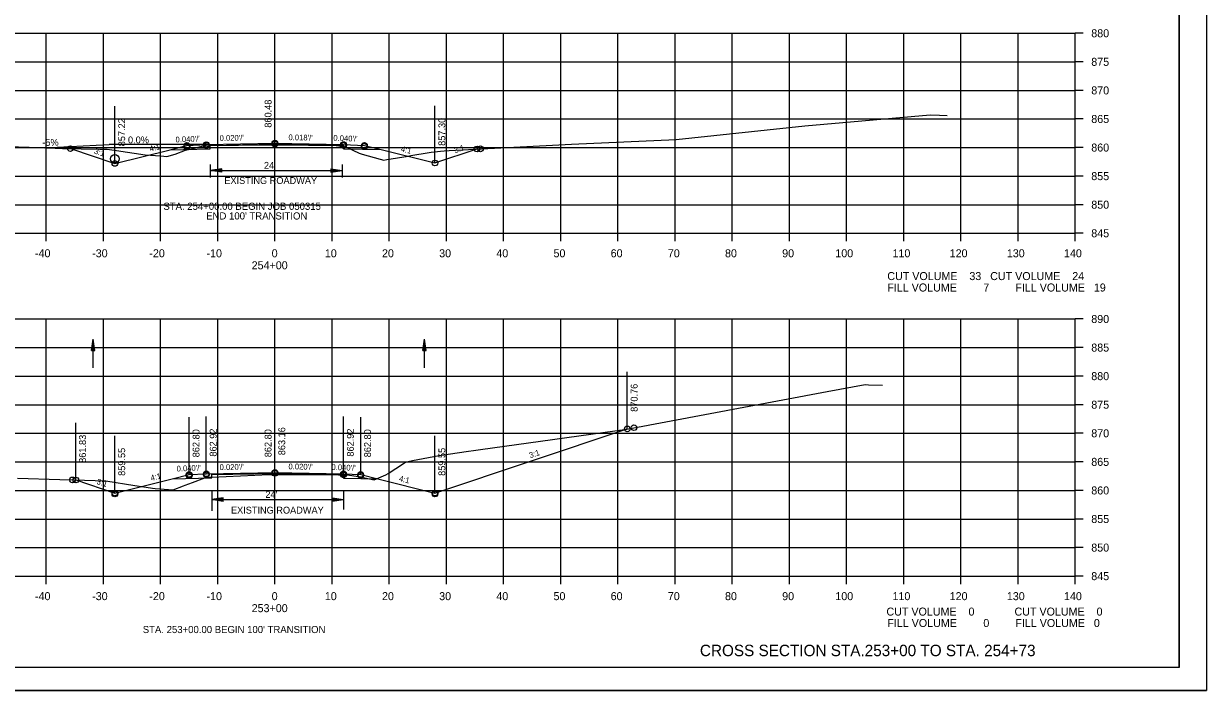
# Model space of a CAD drawing. Extents: x 1486524 to 1499135, y 326561 to 337924.
# Drawn here: x 1488938.9 to 1489145.8, y 328299.2 to 328415.9 of the extents above; entities that cross this region are included whole.
import ezdxf

# ---------------------------------------------------------------- set-up
doc = ezdxf.new("R2010")
doc.units = 0
for name, color, linetype in [('Default', 7, 'Continuous'), ('E_Const Align', 7, 'Continuous'), ('E_Const Align Station', 7, 'Continuous'), ('E_Ownership Information', 7, 'Continuous'), ('E_Property Line', 7, 'Continuous'), ('E_Proposed ROW and Easements', 7, 'Continuous'), ('E_Proposed ROW Fig Annot', 7, 'Continuous'), ('E_Quarter Calls', 7, 'Continuous'), ('E_Survey Point', 7, 'Continuous'), ('E_Title Sheet', 7, 'Continuous'), ('E_Tract Number', 7, 'Continuous'), ('R_Water Annot', 7, 'Continuous'), ('R_Xsect Elev', 7, 'Continuous'), ('R_Xsect Slope', 7, 'Continuous')]:
    doc.layers.add(name, color=color, linetype=linetype)

msp = doc.modelspace()

# ---------------------------------------------------------------- linework, layer by layer
at = {"layer": 'E_Const Align'}
for p, q in [((1489122.89, 328379.19), (1489122.89, 328414.19)), ((1489124.29, 328414.19), (1489122.89, 328414.19)), ((1489124.29, 328409.19), (1489122.89, 328409.19)), ((1489124.29, 328404.19), (1489122.89, 328404.19)), ((1489124.29, 328399.19), (1489122.89, 328399.19)), ((1489124.29, 328394.19), (1489122.89, 328394.19)), ((1489124.29, 328389.19), (1489122.89, 328389.19)), ((1489124.29, 328384.19), (1489122.89, 328384.19)), ((1488842.89, 328379.19), (1489122.89, 328379.19)), ((1488942.89, 328377.79), (1488942.89, 328379.19)), ((1488952.89, 328377.79), (1488952.89, 328379.19)), ((1488962.89, 328377.79), (1488962.89, 328379.19)), ((1488972.89, 328377.79), (1488972.89, 328379.19)), ((1488982.89, 328377.79), (1488982.89, 328379.19)), ((1488992.89, 328377.79), (1488992.89, 328379.19)), ((1489002.89, 328377.79), (1489002.89, 328379.19)), ((1489012.89, 328377.79), (1489012.89, 328379.19)), ((1489022.89, 328377.79), (1489022.89, 328379.19)), ((1489032.89, 328377.79), (1489032.89, 328379.19)), ((1489042.89, 328377.79), (1489042.89, 328379.19)), ((1489052.89, 328377.79), (1489052.89, 328379.19)), ((1489062.89, 328377.79), (1489062.89, 328379.19)), ((1489072.89, 328377.79), (1489072.89, 328379.19)), ((1489082.89, 328377.79), (1489082.89, 328379.19)), ((1489092.89, 328377.79), (1489092.89, 328379.19)), ((1489102.89, 328377.79), (1489102.89, 328379.19)), ((1489112.89, 328377.79), (1489112.89, 328379.19)), ((1489122.89, 328377.79), (1489122.89, 328379.19)), ((1489124.29, 328379.19), (1489122.89, 328379.19)), ((1489122.89, 328319.19), (1489122.89, 328364.19)), ((1489124.29, 328364.19), (1489122.89, 328364.19)), ((1489124.29, 328359.19), (1489122.89, 328359.19)), ((1489124.29, 328354.19), (1489122.89, 328354.19)), ((1489124.29, 328349.19), (1489122.89, 328349.19)), ((1489124.29, 328344.19), (1489122.89, 328344.19)), ((1489124.29, 328339.19), (1489122.89, 328339.19)), ((1489124.29, 328334.19), (1489122.89, 328334.19)), ((1489124.29, 328329.19), (1489122.89, 328329.19)), ((1489124.29, 328324.19), (1489122.89, 328324.19)), ((1488842.89, 328319.19), (1489122.89, 328319.19)), ((1488942.89, 328317.79), (1488942.89, 328319.19)), ((1488952.89, 328317.79), (1488952.89, 328319.19)), ((1488962.89, 328317.79), (1488962.89, 328319.19)), ((1488972.89, 328317.79), (1488972.89, 328319.19)), ((1488982.89, 328317.79), (1488982.89, 328319.19)), ((1488992.89, 328317.79), (1488992.89, 328319.19)), ((1489002.89, 328317.79), (1489002.89, 328319.19)), ((1489012.89, 328317.79), (1489012.89, 328319.19)), ((1489022.89, 328317.79), (1489022.89, 328319.19)), ((1489032.89, 328317.79), (1489032.89, 328319.19)), ((1489042.89, 328317.79), (1489042.89, 328319.19)), ((1489052.89, 328317.79), (1489052.89, 328319.19)), ((1489062.89, 328317.79), (1489062.89, 328319.19)), ((1489072.89, 328317.79), (1489072.89, 328319.19)), ((1489082.89, 328317.79), (1489082.89, 328319.19)), ((1489092.89, 328317.79), (1489092.89, 328319.19)), ((1489102.89, 328317.79), (1489102.89, 328319.19)), ((1489112.89, 328317.79), (1489112.89, 328319.19)), ((1489122.89, 328317.79), (1489122.89, 328319.19)), ((1489124.29, 328319.19), (1489122.89, 328319.19))]:
    msp.add_line(p, q, dxfattribs=at)
at = {"layer": 'E_Ownership Information'}
for p, q in [((1488842.89, 328414.19), (1489122.89, 328414.19)), ((1488942.89, 328379.19), (1488942.89, 328414.19)), ((1488952.89, 328379.19), (1488952.89, 328414.19)), ((1488962.89, 328379.19), (1488962.89, 328414.19)), ((1488972.89, 328379.19), (1488972.89, 328414.19)), ((1488982.89, 328379.19), (1488982.89, 328414.19)), ((1488992.89, 328379.19), (1488992.89, 328414.19)), ((1489002.89, 328379.19), (1489002.89, 328414.19)), ((1489012.89, 328379.19), (1489012.89, 328414.19)), ((1489022.89, 328379.19), (1489022.89, 328414.19)), ((1489032.89, 328379.19), (1489032.89, 328414.19)), ((1489042.89, 328379.19), (1489042.89, 328414.19)), ((1489052.89, 328379.19), (1489052.89, 328414.19)), ((1489062.89, 328379.19), (1489062.89, 328414.19)), ((1489072.89, 328379.19), (1489072.89, 328414.19)), ((1489082.89, 328379.19), (1489082.89, 328414.19)), ((1489092.89, 328379.19), (1489092.89, 328414.19)), ((1489102.89, 328379.19), (1489102.89, 328414.19)), ((1489112.89, 328379.19), (1489112.89, 328414.19)), ((1489122.89, 328379.19), (1489122.89, 328414.19)), ((1488842.89, 328409.19), (1489122.89, 328409.19)), ((1488842.89, 328404.19), (1489122.89, 328404.19)), ((1488842.89, 328399.19), (1489122.89, 328399.19)), ((1488842.89, 328394.19), (1489122.89, 328394.19)), ((1488842.89, 328389.19), (1489122.89, 328389.19)), ((1488842.89, 328384.19), (1489122.89, 328384.19)), ((1488842.89, 328379.19), (1489122.89, 328379.19)), ((1488842.89, 328364.19), (1489122.89, 328364.19)), ((1488942.89, 328319.19), (1488942.89, 328364.19)), ((1488952.89, 328319.19), (1488952.89, 328364.19)), ((1488962.89, 328319.19), (1488962.89, 328364.19)), ((1488972.89, 328319.19), (1488972.89, 328364.19)), ((1488982.89, 328319.19), (1488982.89, 328364.19)), ((1488992.89, 328319.19), (1488992.89, 328364.19)), ((1489002.89, 328319.19), (1489002.89, 328364.19)), ((1489012.89, 328319.19), (1489012.89, 328364.19)), ((1489022.89, 328319.19), (1489022.89, 328364.19)), ((1489032.89, 328319.19), (1489032.89, 328364.19)), ((1489042.89, 328319.19), (1489042.89, 328364.19)), ((1489052.89, 328319.19), (1489052.89, 328364.19)), ((1489062.89, 328319.19), (1489062.89, 328364.19)), ((1489072.89, 328319.19), (1489072.89, 328364.19)), ((1489082.89, 328319.19), (1489082.89, 328364.19)), ((1489092.89, 328319.19), (1489092.89, 328364.19)), ((1489102.89, 328319.19), (1489102.89, 328364.19)), ((1489112.89, 328319.19), (1489112.89, 328364.19)), ((1489122.89, 328319.19), (1489122.89, 328364.19)), ((1488842.89, 328359.19), (1489122.89, 328359.19)), ((1488842.89, 328354.19), (1489122.89, 328354.19)), ((1488842.89, 328349.19), (1489122.89, 328349.19)), ((1488842.89, 328344.19), (1489122.89, 328344.19)), ((1488842.89, 328339.19), (1489122.89, 328339.19)), ((1488842.89, 328334.19), (1489122.89, 328334.19)), ((1488842.89, 328329.19), (1489122.89, 328329.19)), ((1488842.89, 328324.19), (1489122.89, 328324.19)), ((1488842.89, 328319.19), (1489122.89, 328319.19))]:
    msp.add_line(p, q, dxfattribs=at)
at = {"layer": 'E_Property Line'}
for q in [(1489141.07, 328508.65), (1488824.89, 328303.19)]:
    msp.add_line((1489141.07, 328303.19), q, dxfattribs=at)
at = {"layer": 'E_Proposed ROW and Easements'}
for p, q in [((1488971.59, 328391.21), (1488971.59, 328388.95)), ((1488994.65, 328391.21), (1488994.65, 328388.95)), ((1488973.59, 328390.47), (1488971.59, 328390.17)), ((1488973.59, 328389.87), (1488971.59, 328390.17)), ((1488973.59, 328390.42), (1488971.92, 328390.17)), ((1488973.59, 328389.92), (1488971.92, 328390.17)), ((1488973.59, 328390.37), (1488972.26, 328390.17)), ((1488973.59, 328389.97), (1488972.26, 328390.17)), ((1488973.59, 328390.32), (1488972.6, 328390.17)), ((1488973.59, 328390.02), (1488972.6, 328390.17)), ((1488973.59, 328390.27), (1488972.94, 328390.17)), ((1488973.59, 328390.08), (1488972.94, 328390.17)), ((1488973.59, 328390.22), (1488973.27, 328390.17)), ((1488973.59, 328390.13), (1488973.27, 328390.17)), ((1488973.59, 328389.87), (1488973.59, 328390.47)), ((1488992.66, 328390.48), (1488994.66, 328390.18)), ((1488992.66, 328390.48), (1488992.66, 328389.88)), ((1488992.66, 328390.43), (1488994.33, 328390.18)), ((1488992.66, 328390.38), (1488993.98, 328390.18)), ((1488992.66, 328390.33), (1488993.65, 328390.18)), ((1488992.66, 328390.27), (1488993.31, 328390.18)), ((1488992.66, 328390.22), (1488992.98, 328390.18)), ((1488992.66, 328389.88), (1488994.66, 328390.18)), ((1488992.66, 328390.08), (1488993.31, 328390.18)), ((1488992.66, 328389.98), (1488993.98, 328390.18)), ((1488992.66, 328389.93), (1488994.33, 328390.18)), ((1488992.66, 328390.03), (1488993.65, 328390.18)), ((1488992.66, 328390.13), (1488992.98, 328390.18))]:
    msp.add_line(p, q, dxfattribs=at)
at = {"layer": 'E_Proposed ROW Fig Annot'}
for p, q in [((1488942.52, 328394.13), (1488953.89, 328394.7)), ((1488970.89, 328394.7), (1488953.89, 328394.7)), ((1488971.59, 328390.17), (1488994.66, 328390.18)), ((1488950.8, 328358.67), (1488951.1, 328360.67)), ((1488950.8, 328358.67), (1488951.1, 328360.67)), ((1488950.85, 328358.67), (1488951.1, 328360.34)), ((1488950.85, 328358.67), (1488951.1, 328360.34)), ((1488950.9, 328358.67), (1488951.1, 328359.99)), ((1488950.9, 328358.67), (1488951.1, 328359.99)), ((1488951.4, 328358.67), (1488951.1, 328360.67)), ((1488951.4, 328358.67), (1488951.1, 328360.67)), ((1488951.35, 328358.67), (1488951.1, 328360.34)), ((1488951.35, 328358.67), (1488951.1, 328360.34)), ((1488951.3, 328358.67), (1488951.1, 328359.99)), ((1488951.3, 328358.67), (1488951.1, 328359.99)), ((1489008.77, 328358.67), (1489009.07, 328360.67)), ((1489008.82, 328358.67), (1489009.07, 328360.34)), ((1489008.87, 328358.67), (1489009.07, 328359.99)), ((1489009.37, 328358.67), (1489009.07, 328360.67)), ((1489009.32, 328358.67), (1489009.07, 328360.34)), ((1489009.27, 328358.67), (1489009.07, 328359.99)), ((1488950.8, 328358.67), (1488951.4, 328358.67)), ((1488950.8, 328358.67), (1488951.4, 328358.67)), ((1488950.95, 328358.67), (1488951.1, 328359.66)), ((1488950.95, 328358.67), (1488951.1, 328359.66)), ((1488951.01, 328358.67), (1488951.1, 328359.32)), ((1488951.01, 328358.67), (1488951.1, 328359.32)), ((1488951.06, 328358.67), (1488951.1, 328358.99)), ((1488951.06, 328358.67), (1488951.1, 328358.99)), ((1488951.25, 328358.67), (1488951.1, 328359.66)), ((1488951.25, 328358.67), (1488951.1, 328359.66)), ((1488951.2, 328358.67), (1488951.1, 328359.32)), ((1488951.2, 328358.67), (1488951.1, 328359.32)), ((1488951.15, 328358.67), (1488951.1, 328358.99)), ((1488951.15, 328358.67), (1488951.1, 328358.99)), ((1489008.77, 328358.67), (1489009.37, 328358.67)), ((1489008.92, 328358.67), (1489009.07, 328359.66)), ((1489008.98, 328358.67), (1489009.07, 328359.32)), ((1489009.03, 328358.67), (1489009.07, 328358.99)), ((1489009.22, 328358.67), (1489009.07, 328359.66)), ((1489009.17, 328358.67), (1489009.07, 328359.32)), ((1489009.12, 328358.67), (1489009.07, 328358.99))]:
    msp.add_line(p, q, dxfattribs=at)
msp.add_circle((1488954.89, 328392.24), 0.75, dxfattribs=at)
at = {"layer": 'E_Quarter Calls'}
for p, q in [((1489044.53, 328344.95), (1489044.53, 328354.95)), ((1488948.04, 328336.02), (1488948.04, 328346.02)), ((1488967.89, 328336.99), (1488967.89, 328346.99)), ((1488970.89, 328337.11), (1488970.89, 328347.11)), ((1488994.89, 328337.11), (1488994.89, 328347.11)), ((1488997.89, 328336.99), (1488997.89, 328346.99)), ((1488954.89, 328333.74), (1488954.89, 328343.74)), ((1489010.89, 328333.74), (1489010.89, 328343.74)), ((1488971.83, 328334.19), (1488971.83, 328330.63)), ((1488973.83, 328332.88), (1488971.83, 328332.58)), ((1488973.83, 328332.83), (1488972.16, 328332.58)), ((1488973.83, 328332.78), (1488972.51, 328332.58)), ((1488973.83, 328332.28), (1488973.83, 328332.88)), ((1488992.9, 328332.89), (1488994.9, 328332.59)), ((1488992.9, 328332.89), (1488992.9, 328332.29)), ((1488992.9, 328332.84), (1488994.57, 328332.59)), ((1488992.9, 328332.79), (1488994.23, 328332.59)), ((1488994.9, 328334.19), (1488994.9, 328330.85)), ((1488994.9, 328333.09), (1488994.9, 328332.59)), ((1488971.83, 328332.58), (1488994.9, 328332.59)), ((1488973.83, 328332.28), (1488971.83, 328332.58)), ((1488973.83, 328332.33), (1488972.16, 328332.58)), ((1488973.83, 328332.38), (1488972.51, 328332.58)), ((1488973.83, 328332.73), (1488972.84, 328332.58)), ((1488973.83, 328332.43), (1488972.84, 328332.58)), ((1488973.83, 328332.68), (1488973.18, 328332.58)), ((1488973.83, 328332.49), (1488973.18, 328332.58)), ((1488973.83, 328332.63), (1488973.51, 328332.58)), ((1488973.83, 328332.54), (1488973.51, 328332.58)), ((1488992.9, 328332.74), (1488993.89, 328332.59)), ((1488992.9, 328332.68), (1488993.55, 328332.59)), ((1488992.9, 328332.63), (1488993.22, 328332.59)), ((1488992.9, 328332.29), (1488994.9, 328332.59)), ((1488992.9, 328332.49), (1488993.55, 328332.59)), ((1488992.9, 328332.39), (1488994.23, 328332.59)), ((1488992.9, 328332.34), (1488994.57, 328332.59)), ((1488992.9, 328332.44), (1488993.89, 328332.59)), ((1488992.9, 328332.54), (1488993.22, 328332.59)), ((1488812.48, 328299.21), (1489145.82, 328299.21))]:
    msp.add_line(p, q, dxfattribs=at)
for points in [[(1488812.48, 328512.55), (1489145.82, 328512.55), (1489145.82, 328299.21), (1488812.48, 328299.21)], [(1489058.81, 328508.65), (1489058.81, 328498.77), (1489094.54, 328498.77), (1489094.54, 328495.85), (1489117.74, 328495.85), (1489117.74, 328471.52), (1489141.07, 328471.52), (1489141.07, 328303.19), (1488824.89, 328303.19), (1488824.89, 328508.65)]]:
    msp.add_lwpolyline(points, close=True, dxfattribs=at)
for points in [[(1488948.04, 328336.02), (1488954.89, 328333.74), (1488964.9, 328336.24), (1488967.89, 328336.99), (1488970.89, 328337.11), (1488982.89, 328337.35), (1488994.89, 328337.11), (1488997.89, 328336.99), (1489000.87, 328336.24), (1489010.89, 328333.74), (1489044.53, 328344.95)], [(1488964.9, 328336.24), (1488971.83, 328336.38), (1488971.83, 328336.96), (1488982.89, 328337.18), (1488994.01, 328336.96), (1488994.9, 328336.94), (1488994.9, 328336.36), (1489000.87, 328336.24)]]:
    msp.add_lwpolyline(points, dxfattribs=at)
for centre in [(1488967.49, 328394.56), (1488967.49, 328394.56), (1488967.49, 328394.39), (1488970.89, 328394.7), (1488970.89, 328394.7), (1488970.89, 328394.53), (1488982.89, 328394.94), (1488982.89, 328394.94), (1488982.89, 328394.77), (1488994.89, 328394.72), (1488994.89, 328394.72), (1488994.89, 328394.55), (1488998.54, 328394.57), (1488998.54, 328394.57), (1488998.54, 328394.4), (1488947.11, 328394), (1488947.11, 328394), (1489018.24, 328393.94), (1489018.24, 328393.94), (1489018.84, 328393.97), (1488954.89, 328391.41), (1488954.89, 328391.41), (1489010.89, 328391.49), (1489010.89, 328391.49), (1489044.53, 328344.95), (1489044.53, 328344.95), (1489045.7, 328345.17), (1488967.89, 328336.99), (1488967.89, 328336.99), (1488967.89, 328336.82), (1488970.89, 328337.11), (1488970.89, 328337.11), (1488970.89, 328336.94), (1488982.89, 328337.35), (1488982.89, 328337.35), (1488982.89, 328337.18), (1488994.89, 328337.11), (1488994.89, 328337.11), (1488994.89, 328336.94), (1488997.89, 328336.99), (1488997.89, 328336.99), (1488997.89, 328336.82), (1488947.47, 328336.04), (1488948.04, 328336.02), (1488948.04, 328336.02), (1488954.89, 328333.74), (1488954.89, 328333.74), (1488954.89, 328333.57), (1489010.89, 328333.74), (1489010.89, 328333.74), (1489010.89, 328333.57)]:
    msp.add_circle(centre, 0.5, dxfattribs=at)
at = {"layer": 'E_Survey Point'}
msp.add_lwpolyline([(1488964.54, 328393.82), (1488971.59, 328393.96), (1488971.59, 328394.54), (1488982.89, 328394.77), (1488993.6, 328394.58), (1488994.9, 328394.55), (1488994.9, 328393.97), (1489001.47, 328393.84)], dxfattribs=at)
at = {"layer": 'E_Title Sheet'}
msp.add_lwpolyline([(1488947.11, 328394), (1488954.89, 328391.41), (1488964.54, 328393.82), (1488967.49, 328394.56), (1488970.89, 328394.7), (1488982.89, 328394.94), (1488994.89, 328394.72), (1488998.54, 328394.57), (1489001.47, 328393.84), (1489010.89, 328391.49), (1489018.24, 328393.94)], dxfattribs=at)
at = {"layer": 'E_Tract Number'}
for points in [[(1488932.49, 328394.5), (1488939.89, 328394.24), (1488944.44, 328394.07), (1488945.75, 328394.03), (1488952.29, 328393.9), (1488953.56, 328393.89), (1488955.17, 328393.67), (1488960.2, 328392.89), (1488962.96, 328392.75), (1488964, 328392.64), (1488965.46, 328393.04), (1488967.27, 328393.73), (1488969.08, 328394.17), (1488970.32, 328394.47), (1488970.64, 328394.49), (1488971.59, 328394.54), (1488976.5, 328394.61), (1488982.85, 328394.67), (1488988.74, 328394.59), (1488993.6, 328394.54), (1488994.53, 328394.43), (1488995.27, 328394.34), (1488997.64, 328393.23), (1488998.14, 328393.05), (1489001.29, 328392.18), (1489001.93, 328392.01), (1489002.49, 328392.11), (1489006.18, 328392.7), (1489006.66, 328392.8), (1489009.89, 328393.31), (1489010.23, 328393.37), (1489011.87, 328393.57), (1489012.51, 328393.61), (1489013.36, 328393.69), (1489031.44, 328394.62), (1489034.76, 328394.78), (1489053.06, 328395.61), (1489075.59, 328398.02), (1489097.48, 328399.92), (1489099.15, 328399.87), (1489100.48, 328399.82)], [(1488937.86, 328336.32), (1488945.29, 328336.13), (1488947.69, 328336.03), (1488953.29, 328335.88), (1488958.36, 328335.07), (1488959.55, 328334.87), (1488960.34, 328334.75), (1488961.46, 328334.58), (1488961.93, 328334.53), (1488965.06, 328334.3), (1488966.88, 328335.01), (1488967.17, 328335.13), (1488968.45, 328335.6), (1488970.65, 328336.38), (1488971.56, 328336.5), (1488971.83, 328336.53), (1488981.88, 328336.96), (1488982.89, 328337), (1488993.38, 328336.96), (1488994.01, 328336.95), (1488994.19, 328336.95), (1488995.44, 328336.91), (1488995.53, 328336.9), (1488997.53, 328336.65), (1488998.1, 328336.52), (1489000.23, 328336.05), (1489002.27, 328336.94), (1489002.69, 328337.14), (1489005.38, 328338.91), (1489005.9, 328339.21), (1489006.96, 328339.41), (1489011.6, 328340.31), (1489016.73, 328341.06), (1489017.6, 328341.19), (1489018.83, 328341.36), (1489044.44, 328344.94), (1489079.48, 328351.51), (1489086.16, 328352.7), (1489086.7, 328352.68), (1489089.16, 328352.6)]]:
    msp.add_lwpolyline(points, dxfattribs=at)
at = {"layer": 'R_Water Annot'}
for p, q in [((1488951.1, 328355.67), (1488951.1, 328360.67)), ((1489009.07, 328355.67), (1489009.07, 328360.67))]:
    msp.add_line(p, q, dxfattribs=at)
at = {"layer": 'R_Xsect Elev'}
for p, q in [((1488982.89, 328394.67), (1488982.89, 328404.67)), ((1488954.89, 328391.41), (1488954.89, 328401.41)), ((1489010.89, 328391.49), (1489010.89, 328401.49)), ((1488982.89, 328337), (1488982.89, 328347.35)), ((1488982.89, 328337), (1488982.89, 328347))]:
    msp.add_line(p, q, dxfattribs=at)

# ---------------------------------------------------------------- texts
at = {"layer": 'Default'}
for s, p in [('STA. 254+00.00 BEGIN JOB 050315', (1488963.38, 328383.29)), ("END 100' TRANSITION", (1488970.87, 328381.6)), ("STA. 253+00.00 BEGIN 100' TRANSITION", (1488959.77, 328309.23))]:
    msp.add_text(s, height=1.25, dxfattribs=at).set_placement(p)
at = {"layer": 'E_Const Align Station'}
for s, p in [('880', (1489125.69, 328413.49)), ('875', (1489125.69, 328408.49)), ('870', (1489125.69, 328403.49)), ('865', (1489125.69, 328398.49)), ('860', (1489125.69, 328393.49)), ('855', (1489125.69, 328388.49)), ('850', (1489125.69, 328383.49)), ('845', (1489125.69, 328378.49)), ('-40', (1488940.92, 328374.99)), ('-30', (1488950.92, 328374.99)), ('-20', (1488960.92, 328374.99)), ('-10', (1488970.92, 328374.99)), ('0', (1488982.32, 328374.99)), ('10', (1488991.62, 328374.99)), ('20', (1489001.62, 328374.99)), ('30', (1489011.62, 328374.99)), ('40', (1489021.62, 328374.99)), ('50', (1489031.62, 328374.99)), ('60', (1489041.62, 328374.99)), ('70', (1489051.62, 328374.99)), ('80', (1489061.62, 328374.99)), ('90', (1489071.62, 328374.99)), ('100', (1489080.92, 328374.99)), ('110', (1489090.92, 328374.99)), ('120', (1489100.92, 328374.99)), ('130', (1489110.92, 328374.99)), ('140', (1489120.92, 328374.99)), ('254+00', (1488978.82, 328372.89)), ('CUT VOLUME    33   CUT VOLUME    24', (1489090.01, 328371)), ('FILL VOLUME ', (1489090.01, 328369)), ('7', (1489106.81, 328369)), ('FILL VOLUME   19', (1489112.41, 328369)), ('890', (1489125.69, 328363.49)), ('885', (1489125.69, 328358.49)), ('880', (1489125.69, 328353.49)), ('875', (1489125.69, 328348.49)), ('870', (1489125.69, 328343.49)), ('865', (1489125.69, 328338.49)), ('860', (1489125.69, 328333.49)), ('855', (1489125.69, 328328.49)), ('850', (1489125.69, 328323.49)), ('845', (1489125.69, 328318.49)), ('-40', (1488940.92, 328314.99)), ('-30', (1488950.92, 328314.99)), ('-20', (1488960.92, 328314.99)), ('-10', (1488970.92, 328314.99)), ('0', (1488982.32, 328314.99)), ('10', (1488991.62, 328314.99)), ('20', (1489001.62, 328314.99)), ('30', (1489011.62, 328314.99)), ('40', (1489021.62, 328314.99)), ('50', (1489031.62, 328314.99)), ('60', (1489041.62, 328314.99)), ('70', (1489051.62, 328314.99)), ('80', (1489061.62, 328314.99)), ('90', (1489071.62, 328314.99)), ('100', (1489080.92, 328314.99)), ('110', (1489090.92, 328314.99)), ('120', (1489100.92, 328314.99)), ('130', (1489110.92, 328314.99)), ('140', (1489120.92, 328314.99)), ('253+00', (1488978.82, 328312.89)), ('CUT VOLUME    0', (1489089.86, 328312.29)), ('CUT VOLUME    0', (1489112.26, 328312.29)), ('FILL VOLUME ', (1489090.01, 328310.29)), ('0', (1489106.81, 328310.29)), ('FILL VOLUME   0', (1489112.41, 328310.29))]:
    msp.add_text(s, height=1.4, dxfattribs=at).set_placement(p)
at = {"layer": 'E_Proposed ROW Fig Annot'}
for s, height, p in [('-5%', 1.2, (1488942.2, 328394.49)), ('0.0%', 1.2, (1488957.19, 328394.93)), ("24'", 1.2, (1488980.97, 328390.48)), ('EXISTING ROADWAY', 1.2, (1488974.04, 328387.82)), ('CROSS SECTION STA.253+00 TO STA. 254+73', 2, (1489057.23, 328305.19))]:
    msp.add_text(s, height=height, dxfattribs=at).set_placement(p)
at = {"layer": 'E_Quarter Calls'}
for s, height, rotation, p in [('870.76', 1.2, 90, (1489046.33, 328347.95)), ('861.83', 1.2, 90, (1488949.84, 328339.02)), ('862.80', 1.2, 90, (1488969.69, 328339.99)), ('862.92', 1.2, 90, (1488972.69, 328340.11)), ('863.16', 1.2, 90, (1488984.69, 328340.35)), ('862.92', 1.2, 90, (1488996.69, 328340.11)), ('862.80', 1.2, 90, (1488999.69, 328339.99)), ('859.55', 1.2, 90, (1488956.69, 328336.74)), ('859.55', 1.2, 90, (1489012.69, 328336.74)), ('3:1', 1, 18.4349, (1489027.55, 328339.82)), ('4:1', 1, 14.0362, (1488961.26, 328335.85)), ("0.040'/'", 1, 2.2906, (1488965.71, 328337.5)), ("0.020'/'", 1, 1.1458, (1488973.22, 328337.75)), ("0.020'/'", 1, 358.8542, (1488985.25, 328337.9)), ("0.040'/'", 1, 357.7094, (1488992.76, 328337.79)), ('3:1', 1, 341.5651, (1488951.62, 328335.35)), ('4:1', 1, 345.9638, (1489004.51, 328335.85))]:
    msp.add_text(s, height=height, rotation=rotation, dxfattribs=at).set_placement(p)
for s, p in [("24'", (1488981.22, 328332.89)), ('EXISTING ROADWAY', (1488975.2, 328330.14))]:
    msp.add_text(s, height=1.2, dxfattribs=at).set_placement(p)
at = {"layer": 'R_Xsect Elev'}
for s, p in [('860.48', (1488982.29, 328397.67)), ('857.22', (1488956.69, 328394.41)), ('857.30', (1489012.69, 328394.49)), ('862.80', (1488982.29, 328340))]:
    msp.add_text(s, height=1.2, rotation=90, dxfattribs=at).set_placement(p)
at = {"layer": 'R_Xsect Slope'}
for s, rotation, p in [("0.040'/'", 2.2906, (1488965.52, 328395.08)), ("0.020'/'", 1.1458, (1488973.22, 328395.34)), ("0.018'/'", 358.9613, (1488985.25, 328395.49)), ("0.040'/'", 357.7094, (1488993.09, 328395.39)), ('3:1', 341.5651, (1488951.16, 328393.18)), ('4:1', 14.0362, (1488961.07, 328393.47)), ('4:1', 345.9638, (1489004.84, 328393.52)), ('3:1', 18.4349, (1489014.4, 328393.19))]:
    msp.add_text(s, height=1, rotation=rotation, dxfattribs=at).set_placement(p)

doc.saveas('drawing.dxf')
